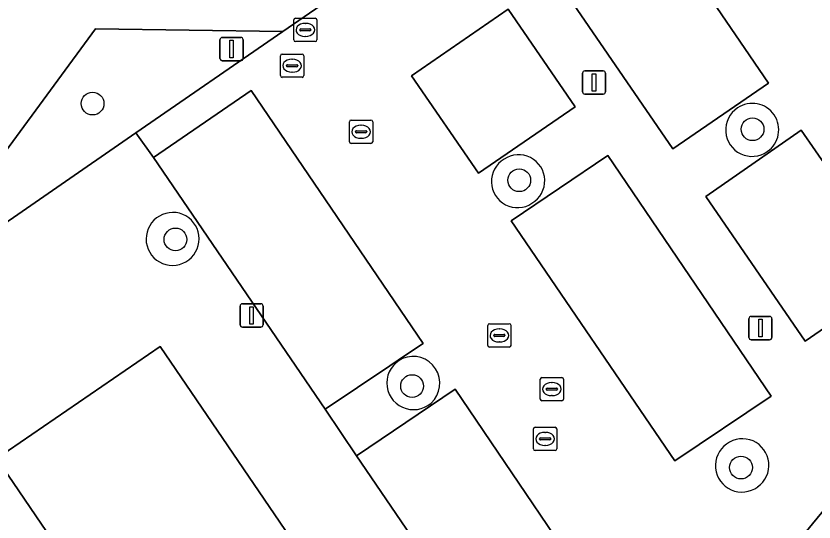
# Model space of a CAD drawing. Extents: x 155275 to 156265, y 382654 to 383635.
# Drawn here: x 155494.66 to 155528.97, y 382944.27 to 382966.01 of the extents above; entities that cross this region are included whole.
import ezdxf

# ---------------------------------------------------------------- set-up
doc = ezdxf.new("R2010")
doc.units = 0
for name, color, linetype in [('IMGEO_Boom', 7, 'Continuous'), ('IMGEO_Erf', 7, 'Continuous'), ('IMGEO_Groenvoorziening', 7, 'Continuous'), ('IMGEO_Kolk', 7, 'Continuous'), ('IMGEO_Lichtmast', 7, 'Continuous'), ('IMGEO_Pand', 7, 'Continuous'), ('IMGEO_Parkeervlak_open', 7, 'Continuous'), ('IMGEO_Rijbaan_lokaal_open', 7, 'Continuous'), ('IMGEO_Rioolput', 7, 'Continuous'), ('IMGEO_Voetpad_halfverhard', 7, 'Continuous'), ('IMGEO_Voetpad_open', 7, 'Continuous')]:
    doc.layers.add(name, color=color, linetype=linetype)

msp = doc.modelspace()

# ---------------------------------------------------------------- linework, layer by layer
at = {"layer": 'IMGEO_Boom'}
for centre in [(155497.954, 382962.244), (155526.329, 382961.141), (155516.298, 382958.951), (155501.516, 382956.409), (155511.689, 382950.112), (155525.832, 382946.613)]:
    msp.add_circle(centre, 0.489, dxfattribs=at)
at = {"layer": 'IMGEO_Erf'}
msp.add_lwpolyline([(155493.818, 382947.008), (155480.587, 382937.595), (155473.132, 382932.509), (155473.073, 382932.596), (155471.827, 382931.745), (155493.084, 382900.658), (155497.755, 382906.335), (155491.194, 382911.739), (155505.778, 382929.47), (155504.79, 382930.919)], close=True, dxfattribs=at)
at = {"layer": 'IMGEO_Groenvoorziening'}
msp.add_lwpolyline([(155506.132, 382965.342), (155498.071, 382965.451), (155492.416, 382957.769), (155492.631, 382956.034), (155499.817, 382960.988)], close=True, dxfattribs=at)
for centre, radius, start, end in [((155526.32, 382961.117), 1.136, 304.4484, 124.1632), ((155526.31, 382961.111), 1.136, 123.5998, 305.0119), ((155516.222, 382958.895), 1.122, 121.0011, 303.6866), ((155516.272, 382958.927), 1.122, 300.676, 124.0117), ((155501.386, 382956.426), 1.132, 126.892, 308.4583), ((155501.401, 382956.437), 1.131, 307.5466, 127.8037), ((155511.753, 382950.248), 1.149, 114.4529, 311.069), ((155511.731, 382950.234), 1.153, 312.3156, 113.2063), ((155525.894, 382946.712), 1.137, 305.1684, 126.827), ((155525.871, 382946.695), 1.137, 125.3663, 306.6292)]:
    msp.add_arc(centre, radius, start, end, dxfattribs=at)
at = {"layer": 'IMGEO_Kolk'}
for p, q in [((155508.995, 382960.607), (155508.995, 382961.459)), ((155509.07, 382961.533), (155509.922, 382961.533)), ((155509.996, 382961.459), (155509.996, 382960.607)), ((155509.483, 382961.313), (155509.508, 382961.313)), ((155509.254, 382961.027), (155509.254, 382961.039)), ((155509.692, 382960.99), (155509.294, 382960.99)), ((155509.297, 382961.076), (155509.695, 382961.076)), ((155509.738, 382961.039), (155509.738, 382961.027)), ((155509.922, 382960.533), (155509.07, 382960.533)), ((155509.506, 382960.753), (155509.481, 382960.753)), ((155514.942, 382951.86), (155514.942, 382952.712)), ((155515.017, 382952.786), (155515.869, 382952.786)), ((155515.43, 382952.566), (155515.455, 382952.566)), ((155515.943, 382952.712), (155515.943, 382951.86)), ((155515.201, 382952.28), (155515.201, 382952.292)), ((155515.639, 382952.243), (155515.241, 382952.243)), ((155515.244, 382952.329), (155515.642, 382952.329)), ((155515.685, 382952.292), (155515.685, 382952.28)), ((155515.453, 382952.006), (155515.428, 382952.006)), ((155515.869, 382951.786), (155515.017, 382951.786))]:
    msp.add_line(p, q, dxfattribs=at)
for points in [[(155508.995, 382960.607), (155508.995, 382961.459)], [(155509.07, 382961.533), (155509.922, 382961.533)], [(155509.996, 382961.459), (155509.996, 382960.607)], [(155509.922, 382960.533), (155509.07, 382960.533)], [(155514.942, 382951.86), (155514.942, 382952.712)], [(155515.017, 382952.786), (155515.869, 382952.786)], [(155515.943, 382952.712), (155515.943, 382951.86)], [(155515.869, 382951.786), (155515.017, 382951.786)]]:
    msp.add_lwpolyline(points, dxfattribs=at)
for centre, radius, start, end in [((155509.072, 382961.457), 0.0765, 91.552, 178.448), ((155509.072, 382961.457), 0.0765, 91.552, 178.448), ((155509.92, 382961.457), 0.0765, 1.552, 88.448), ((155509.92, 382961.457), 0.0765, 1.552, 88.448), ((155509.294, 382961.036), 0.0403, 85.8775, 175.7526), ((155509.291, 382961.026), 0.0366, 178.938, 274.7102), ((155509.695, 382961.033), 0.043, 264.8664, 352.4533), ((155509.699, 382961.038), 0.0386, 1.7309, 96.639), ((155509.072, 382960.609), 0.0765, 181.552, 268.448), ((155509.072, 382960.609), 0.0765, 181.552, 268.448), ((155509.92, 382960.609), 0.0765, 271.552, 358.448), ((155509.92, 382960.609), 0.0765, 271.552, 358.448), ((155515.019, 382952.71), 0.0765, 91.552, 178.448), ((155515.019, 382952.71), 0.0765, 91.552, 178.448), ((155515.867, 382952.71), 0.0765, 1.552, 88.448), ((155515.867, 382952.71), 0.0765, 1.552, 88.448), ((155515.241, 382952.289), 0.0403, 85.8775, 175.7526), ((155515.238, 382952.279), 0.0366, 178.938, 274.7102), ((155515.642, 382952.286), 0.043, 264.8664, 352.4533), ((155515.646, 382952.291), 0.0386, 1.7309, 96.639), ((155515.019, 382951.862), 0.0765, 181.552, 268.448), ((155515.019, 382951.862), 0.0765, 181.552, 268.448), ((155515.867, 382951.862), 0.0765, 271.552, 358.448), ((155515.867, 382951.862), 0.0765, 271.552, 358.448)]:
    msp.add_arc(centre, radius, start, end, dxfattribs=at)
for centre, major_axis, ratio, start_param, end_param in [((155509.482, 382961.033), (-0.387, 0.002), 0.722429, 4.712389, 7.853982), ((155509.507, 382961.033), (-0.39, 0.002), 0.717154, 1.570796, 4.712389), ((155515.429, 382952.286), (-0.387, 0.002), 0.722429, 4.712389, 7.853982), ((155515.454, 382952.286), (-0.39, 0.002), 0.717154, 1.570796, 4.712389)]:
    msp.add_ellipse(centre, major_axis=major_axis, ratio=ratio, start_param=start_param, end_param=end_param, dxfattribs=at)
at = {"layer": 'IMGEO_Lichtmast'}
for p, q in [((155503.431, 382964.185), (155503.431, 382964.985)), ((155503.431, 382964.985), (155503.431, 382964.185)), ((155503.531, 382965.085), (155504.321, 382965.085)), ((155504.321, 382965.085), (155503.531, 382965.085)), ((155504.421, 382964.985), (155504.421, 382964.185)), ((155504.421, 382964.185), (155504.421, 382964.985)), ((155504.321, 382964.085), (155503.531, 382964.085)), ((155503.531, 382964.085), (155504.321, 382964.085)), ((155519.017, 382962.75), (155519.017, 382963.55)), ((155519.017, 382963.55), (155519.017, 382962.75)), ((155519.117, 382963.65), (155519.907, 382963.65)), ((155519.907, 382963.65), (155519.117, 382963.65)), ((155520.007, 382963.55), (155520.007, 382962.75)), ((155520.007, 382962.75), (155520.007, 382963.55)), ((155519.907, 382962.65), (155519.117, 382962.65)), ((155519.117, 382962.65), (155519.907, 382962.65)), ((155504.392, 382953.646), (155505.182, 382953.646)), ((155505.182, 382953.646), (155504.392, 382953.646)), ((155504.292, 382952.746), (155504.292, 382953.546)), ((155504.292, 382953.546), (155504.292, 382952.746)), ((155505.282, 382953.546), (155505.282, 382952.746)), ((155505.282, 382952.746), (155505.282, 382953.546)), ((155526.175, 382952.203), (155526.175, 382953.003)), ((155526.175, 382953.003), (155526.175, 382952.203)), ((155526.275, 382953.103), (155527.065, 382953.103)), ((155527.065, 382953.103), (155526.275, 382953.103)), ((155527.165, 382953.003), (155527.165, 382952.203)), ((155527.165, 382952.203), (155527.165, 382953.003)), ((155505.182, 382952.646), (155504.392, 382952.646)), ((155504.392, 382952.646), (155505.182, 382952.646)), ((155527.065, 382952.103), (155526.275, 382952.103)), ((155526.275, 382952.103), (155527.065, 382952.103))]:
    msp.add_line(p, q, dxfattribs=at)
for points in [[(155503.851, 382964.96), (155504.001, 382964.96), (155504.001, 382964.21), (155503.851, 382964.21), (155503.851, 382964.96)], [(155519.437, 382963.525), (155519.587, 382963.525), (155519.587, 382962.775), (155519.437, 382962.775), (155519.437, 382963.525)], [(155504.712, 382953.521), (155504.862, 382953.521), (155504.862, 382952.771), (155504.712, 382952.771), (155504.712, 382953.521)], [(155526.595, 382952.978), (155526.745, 382952.978), (155526.745, 382952.228), (155526.595, 382952.228), (155526.595, 382952.978)]]:
    msp.add_lwpolyline(points, dxfattribs=at)
for centre, start, end in [((155503.531, 382964.985), 90, 180), ((155503.531, 382964.985), 90, 180), ((155504.321, 382964.985), 0, 90), ((155504.321, 382964.985), 360, 90), ((155503.531, 382964.185), 180, 270), ((155503.531, 382964.185), 180, 270), ((155504.321, 382964.185), 270, 0), ((155504.321, 382964.185), 270, 0), ((155519.117, 382963.55), 90, 180), ((155519.117, 382963.55), 90, 180), ((155519.907, 382963.55), 0, 90), ((155519.907, 382963.55), 360, 90), ((155519.117, 382962.75), 180, 270), ((155519.117, 382962.75), 180, 270), ((155519.907, 382962.75), 270, 0), ((155519.907, 382962.75), 270, 0), ((155504.392, 382953.546), 90, 180), ((155504.392, 382953.546), 90, 180), ((155505.182, 382953.546), 0, 90), ((155505.182, 382953.546), 360, 90), ((155526.275, 382953.003), 90, 180), ((155526.275, 382953.003), 90, 180), ((155527.065, 382953.003), 0, 90), ((155527.065, 382953.003), 360, 90), ((155504.392, 382952.746), 180, 270), ((155504.392, 382952.746), 180, 270), ((155505.182, 382952.746), 270, 0), ((155505.182, 382952.746), 270, 0), ((155526.275, 382952.203), 180, 270), ((155526.275, 382952.203), 180, 270), ((155527.065, 382952.203), 270, 0), ((155527.065, 382952.203), 270, 0)]:
    msp.add_arc(centre, 0.1, start, end, dxfattribs=at)
at = {"layer": 'IMGEO_Pand'}
msp.add_lwpolyline([(155500.853, 382951.806), (155493.818, 382947.008), (155504.79, 382930.919), (155511.816, 382935.729)], close=True, dxfattribs=at)
at = {"layer": 'IMGEO_Parkeervlak_open'}
for points in [[(155522.752, 382969.363), (155518.627, 382966.51), (155522.896, 382960.305), (155527.016, 382963.122)], [(155518.702, 382962.1), (155515.823, 382966.296), (155511.665, 382963.434), (155514.553, 382959.251)], [(155504.772, 382962.809), (155500.578, 382959.929), (155507.959, 382949.114), (155510.734, 382950.984), (155511.413, 382951.441), (155512.16, 382951.945)], [(155528.414, 382961.096), (155524.314, 382958.259), (155528.587, 382952.04), (155532.739, 382954.888)], [(155527.123, 382949.683), (155520.11, 382960.02), (155515.955, 382957.201), (155522.981, 382946.896)], [(155513.542, 382949.975), (155509.296, 382947.12), (155516.342, 382936.813), (155520.558, 382939.645)]]:
    msp.add_lwpolyline(points, close=True, dxfattribs=at)
at = {"layer": 'IMGEO_Rijbaan_lokaal_open'}
for points in [[(155530.534, 382968.579), (155534.684, 382971.375), (155533.275, 382973.429), (155529.168, 382970.601), (155524.892, 382976.81), (155529.002, 382979.675), (155528.298, 382980.623), (155508.702, 382967.113), (155506.132, 382965.342), (155499.817, 382960.988), (155500.578, 382959.929), (155504.772, 382962.809), (155512.16, 382951.945), (155511.413, 382951.441), (155510.734, 382950.984), (155507.959, 382949.114), (155509.296, 382947.12), (155513.542, 382949.975), (155520.558, 382939.645), (155516.342, 382936.813), (155519.289, 382932.53), (155542.339, 382960.486), (155538.947, 382965.149), (155534.806, 382962.333)], [(155522.752, 382969.363), (155527.016, 382963.122), (155522.896, 382960.305), (155518.627, 382966.51)], [(155515.823, 382966.296), (155518.702, 382962.1), (155514.553, 382959.251), (155511.665, 382963.434)], [(155528.414, 382961.096), (155532.739, 382954.888), (155528.587, 382952.04), (155524.314, 382958.259)], [(155520.11, 382960.02), (155527.123, 382949.683), (155522.981, 382946.896), (155515.955, 382957.201)]]:
    msp.add_lwpolyline(points, close=True, dxfattribs=at)
for centre, radius, start, end in [((155526.32, 382961.117), 1.136, 304.4484, 124.1632), ((155526.31, 382961.111), 1.136, 123.5998, 305.0119), ((155516.222, 382958.895), 1.122, 121.0011, 303.6866), ((155516.272, 382958.927), 1.122, 300.676, 124.0117), ((155511.753, 382950.248), 1.149, 114.4529, 311.069), ((155511.731, 382950.234), 1.153, 312.3156, 113.2063), ((155525.894, 382946.712), 1.137, 305.1684, 126.827), ((155525.871, 382946.695), 1.137, 125.3663, 306.6292)]:
    msp.add_arc(centre, radius, start, end, dxfattribs=at)
at = {"layer": 'IMGEO_Rioolput'}
for p, q in [((155506.675, 382965.909), (155507.527, 382965.909)), ((155506.6, 382964.983), (155506.6, 382965.835)), ((155507.088, 382965.689), (155507.113, 382965.689)), ((155507.601, 382965.835), (155507.601, 382964.983)), ((155506.859, 382965.403), (155506.859, 382965.415)), ((155507.297, 382965.366), (155506.899, 382965.366)), ((155506.902, 382965.452), (155507.3, 382965.452)), ((155507.343, 382965.415), (155507.343, 382965.403)), ((155507.527, 382964.909), (155506.675, 382964.909)), ((155507.111, 382965.129), (155507.086, 382965.129)), ((155506.03, 382963.445), (155506.03, 382964.297)), ((155506.105, 382964.371), (155506.957, 382964.371)), ((155507.031, 382964.297), (155507.031, 382963.445)), ((155506.289, 382963.865), (155506.289, 382963.877)), ((155506.332, 382963.914), (155506.73, 382963.914)), ((155506.518, 382964.151), (155506.543, 382964.151)), ((155506.773, 382963.877), (155506.773, 382963.865)), ((155506.727, 382963.828), (155506.329, 382963.828)), ((155506.541, 382963.591), (155506.516, 382963.591)), ((155506.957, 382963.371), (155506.105, 382963.371)), ((155517.276, 382950.48), (155518.128, 382950.48)), ((155517.201, 382949.554), (155517.201, 382950.406)), ((155517.689, 382950.26), (155517.714, 382950.26)), ((155518.202, 382950.406), (155518.202, 382949.554)), ((155517.46, 382949.974), (155517.46, 382949.986)), ((155517.898, 382949.937), (155517.5, 382949.937)), ((155517.503, 382950.023), (155517.901, 382950.023)), ((155517.944, 382949.986), (155517.944, 382949.974)), ((155518.128, 382949.48), (155517.276, 382949.48)), ((155517.712, 382949.7), (155517.687, 382949.7)), ((155516.909, 382947.418), (155516.909, 382948.27)), ((155516.984, 382948.344), (155517.836, 382948.344)), ((155517.397, 382948.124), (155517.422, 382948.124)), ((155517.91, 382948.27), (155517.91, 382947.418)), ((155517.168, 382947.838), (155517.168, 382947.85)), ((155517.606, 382947.801), (155517.208, 382947.801)), ((155517.211, 382947.887), (155517.609, 382947.887)), ((155517.652, 382947.85), (155517.652, 382947.838)), ((155517.42, 382947.564), (155517.395, 382947.564)), ((155517.836, 382947.344), (155516.984, 382947.344))]:
    msp.add_line(p, q, dxfattribs=at)
for points in [[(155506.675, 382965.909), (155507.527, 382965.909)], [(155506.6, 382964.983), (155506.6, 382965.835)], [(155507.601, 382965.835), (155507.601, 382964.983)], [(155507.527, 382964.909), (155506.675, 382964.909)], [(155506.03, 382963.445), (155506.03, 382964.297)], [(155506.105, 382964.371), (155506.957, 382964.371)], [(155507.031, 382964.297), (155507.031, 382963.445)], [(155506.957, 382963.371), (155506.105, 382963.371)], [(155517.276, 382950.48), (155518.128, 382950.48)], [(155517.201, 382949.554), (155517.201, 382950.406)], [(155518.202, 382950.406), (155518.202, 382949.554)], [(155518.128, 382949.48), (155517.276, 382949.48)], [(155516.909, 382947.418), (155516.909, 382948.27)], [(155516.984, 382948.344), (155517.836, 382948.344)], [(155517.91, 382948.27), (155517.91, 382947.418)], [(155517.836, 382947.344), (155516.984, 382947.344)]]:
    msp.add_lwpolyline(points, dxfattribs=at)
for centre, radius, start, end in [((155506.677, 382965.833), 0.0765, 91.552, 178.448), ((155506.677, 382965.833), 0.0765, 91.552, 178.448), ((155507.525, 382965.833), 0.0765, 1.552, 88.448), ((155507.525, 382965.833), 0.0765, 1.552, 88.448), ((155506.899, 382965.412), 0.0403, 85.8775, 175.7526), ((155506.896, 382965.402), 0.0366, 178.938, 274.7102), ((155507.3, 382965.409), 0.043, 264.8664, 352.4533), ((155507.304, 382965.414), 0.0386, 1.7309, 96.639), ((155506.677, 382964.985), 0.0765, 181.552, 268.448), ((155506.677, 382964.985), 0.0765, 181.552, 268.448), ((155507.525, 382964.985), 0.0765, 271.552, 358.448), ((155507.525, 382964.985), 0.0765, 271.552, 358.448), ((155506.107, 382964.295), 0.0765, 91.552, 178.448), ((155506.107, 382964.295), 0.0765, 91.552, 178.448), ((155506.955, 382964.295), 0.0765, 1.552, 88.448), ((155506.955, 382964.295), 0.0765, 1.552, 88.448), ((155506.329, 382963.874), 0.0403, 85.8775, 175.7526), ((155506.326, 382963.864), 0.0366, 178.938, 274.7102), ((155506.73, 382963.871), 0.043, 264.8664, 352.4533), ((155506.734, 382963.876), 0.0386, 1.7309, 96.639), ((155506.107, 382963.447), 0.0765, 181.552, 268.448), ((155506.107, 382963.447), 0.0765, 181.552, 268.448), ((155506.955, 382963.447), 0.0765, 271.552, 358.448), ((155506.955, 382963.447), 0.0765, 271.552, 358.448), ((155517.278, 382950.404), 0.0765, 91.552, 178.448), ((155517.278, 382950.404), 0.0765, 91.552, 178.448), ((155518.126, 382950.404), 0.0765, 1.552, 88.448), ((155518.126, 382950.404), 0.0765, 1.552, 88.448), ((155517.5, 382949.983), 0.0403, 85.8775, 175.7526), ((155517.497, 382949.973), 0.0366, 178.938, 274.7102), ((155517.901, 382949.98), 0.043, 264.8664, 352.4533), ((155517.905, 382949.985), 0.0386, 1.7309, 96.639), ((155517.278, 382949.556), 0.0765, 181.552, 268.448), ((155517.278, 382949.556), 0.0765, 181.552, 268.448), ((155518.126, 382949.556), 0.0765, 271.552, 358.448), ((155518.126, 382949.556), 0.0765, 271.552, 358.448), ((155516.986, 382948.268), 0.0765, 91.552, 178.448), ((155516.986, 382948.268), 0.0765, 91.552, 178.448), ((155517.834, 382948.268), 0.0765, 1.552, 88.448), ((155517.834, 382948.268), 0.0765, 1.552, 88.448), ((155517.208, 382947.847), 0.0403, 85.8775, 175.7526), ((155517.205, 382947.837), 0.0366, 178.938, 274.7102), ((155517.609, 382947.844), 0.043, 264.8664, 352.4533), ((155517.613, 382947.849), 0.0386, 1.7309, 96.639), ((155516.986, 382947.42), 0.0765, 181.552, 268.448), ((155516.986, 382947.42), 0.0765, 181.552, 268.448), ((155517.834, 382947.42), 0.0765, 271.552, 358.448), ((155517.834, 382947.42), 0.0765, 271.552, 358.448)]:
    msp.add_arc(centre, radius, start, end, dxfattribs=at)
for centre, major_axis, ratio, start_param, end_param in [((155507.087, 382965.409), (-0.387, 0.002), 0.722429, 4.712389, 7.853982), ((155507.112, 382965.409), (-0.39, 0.002), 0.717154, 1.570796, 4.712389), ((155506.517, 382963.871), (-0.387, 0.002), 0.722429, 4.712389, 7.853982), ((155506.542, 382963.871), (-0.39, 0.002), 0.717154, 1.570796, 4.712389), ((155517.688, 382949.98), (-0.387, 0.002), 0.722429, 4.712389, 7.853982), ((155517.713, 382949.98), (-0.39, 0.002), 0.717154, 1.570796, 4.712389), ((155517.396, 382947.844), (-0.387, 0.002), 0.722429, 4.712389, 7.853982), ((155517.421, 382947.844), (-0.39, 0.002), 0.717154, 1.570796, 4.712389)]:
    msp.add_ellipse(centre, major_axis=major_axis, ratio=ratio, start_param=start_param, end_param=end_param, dxfattribs=at)
at = {"layer": 'IMGEO_Voetpad_halfverhard'}
msp.add_lwpolyline([(155492.416, 382957.769), (155498.071, 382965.451), (155506.132, 382965.342), (155508.702, 382967.113), (155500.208, 382967.241), (155499.43, 382967.253), (155500.227, 382979.73), (155498.384, 382992.12), (155505.285, 382989.513), (155510.253, 382987.636), (155513.028, 382986.587), (155522.332, 382989.359), (155521.538, 382990.521), (155513.039, 382987.973), (155510.321, 382989), (155504.224, 382991.304), (155498.161, 382993.595), (155497.251, 382999.662), (155493.451, 383002.148)], dxfattribs=at)
at = {"layer": 'IMGEO_Voetpad_open'}
for points in [[(155565.506, 382988.657), (155562.024, 382984.409), (155560.718, 382982.8), (155559.286, 382981.036), (155559.216, 382980.95), (155556.539, 382977.694), (155551.924, 382972.117), (155545.952, 382964.868), (155542.339, 382960.486), (155519.289, 382932.53), (155516.414, 382928.987), (155497.755, 382906.335), (155493.084, 382900.658), (155487.457, 382893.827), (155486.483, 382892.646), (155485.973, 382892.026), (155484.389, 382890.104), (155483.002, 382888.419)], [(155493.818, 382947.008), (155500.853, 382951.806), (155511.816, 382935.729), (155504.79, 382930.919), (155505.778, 382929.47), (155505.793, 382929.487), (155516.393, 382929.017), (155516.414, 382928.987), (155519.289, 382932.53), (155516.342, 382936.813), (155509.296, 382947.12), (155507.959, 382949.114), (155500.578, 382959.929), (155499.817, 382960.988), (155492.631, 382956.034)]]:
    msp.add_lwpolyline(points, dxfattribs=at)
for centre, radius, start, end in [((155501.386, 382956.426), 1.132, 126.892, 308.4583), ((155501.401, 382956.437), 1.131, 307.5466, 127.8037)]:
    msp.add_arc(centre, radius, start, end, dxfattribs=at)

doc.saveas('drawing.dxf')
